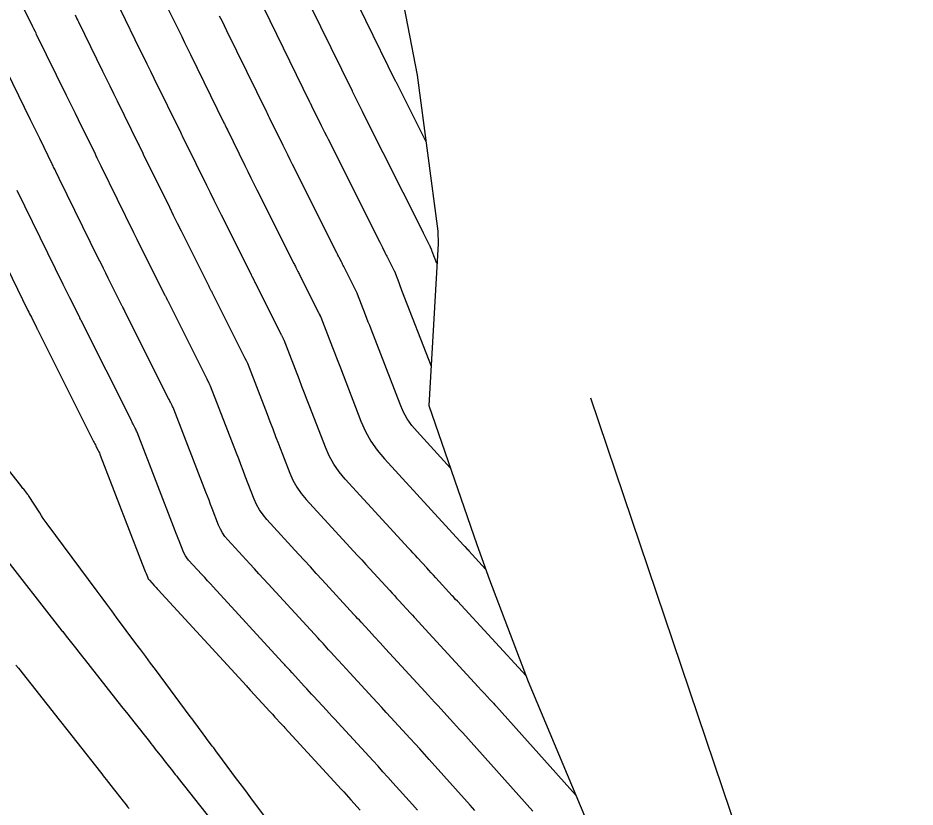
# Model space of a CAD drawing. Extents: x 954385 to 988206, y 1868364 to 1924553.
# Drawn here: x 957267.5 to 957329.6, y 1920740.6 to 1920795.3 of the extents above; entities that cross this region are included whole.
import ezdxf

# ---------------------------------------------------------------- set-up
doc = ezdxf.new("R2010")
doc.units = 0
for name, color, linetype in [('24', 7, 'Continuous'), ('26', 7, 'Continuous'), ('6', 7, 'Continuous'), ('7', 7, 'Continuous'), ('Default', 7, 'Continuous')]:
    doc.layers.add(name, color=color, linetype=linetype)

msp = doc.modelspace()

# ---------------------------------------------------------------- linework, layer by layer
at = {"layer": '24'}
msp.add_lwpolyline([(957293.117, 1920801.711), (957295.139, 1920791.285), (957296.569, 1920780.485), (957296.582, 1920779.593), (957295.941, 1920768.405), (957299.277, 1920758.765), (957300.135, 1920756.302), (957302.827, 1920749.254), (957306.718, 1920739.95), (957308.378, 1920735.888), (957311.281, 1920731.062), (957316.893, 1920722.826), (957319.978, 1920717.556), (957321.877, 1920714.2), (957326.371, 1920705.265)], dxfattribs=at)
at = {"layer": '26'}
msp.add_lwpolyline([(957307.131, 1920768.928), (957319.691, 1920731.801), (957315.184, 1920735.761), (957319.691, 1920731.801), (957320.867, 1920737.684)], dxfattribs=at)
at = {"layer": '6'}
for points in [[(957277.472, 1920796.729), (957278.62, 1920794.382), (957278.824, 1920793.967), (957279.027, 1920793.552), (957279.23, 1920793.137), (957279.433, 1920792.722), (957281.747, 1920788), (957281.788, 1920787.916), (957281.829, 1920787.832), (957281.932, 1920787.623), (957281.993, 1920787.498), (957283.2, 1920785.037), (957283.408, 1920784.613), (957283.618, 1920784.19), (957283.828, 1920783.767), (957284.039, 1920783.345), (957286.598, 1920778.236), (957286.633, 1920778.167), (957286.668, 1920778.098), (957286.702, 1920778.029), (957286.737, 1920777.961), (957286.877, 1920777.685), (957286.911, 1920777.616), (957286.946, 1920777.547), (957286.981, 1920777.478), (957287.016, 1920777.409), (957288.302, 1920774.842), (957288.33, 1920774.788), (957288.357, 1920774.733), (957288.413, 1920774.623), (957288.426, 1920774.596), (957288.439, 1920774.568), (957288.451, 1920774.54), (957288.462, 1920774.511), (957289.268, 1920772.426), (957289.406, 1920772.069), (957289.544, 1920771.712), (957289.682, 1920771.355), (957289.82, 1920770.998), (957291.242, 1920767.315), (957291.555, 1920766.602), (957291.931, 1920765.926), (957292.369, 1920765.29), (957292.869, 1920764.692), (957298.351, 1920758.715), (957298.443, 1920758.615), (957298.596, 1920758.448), (957298.657, 1920758.381), (957298.719, 1920758.314), (957299.871, 1920757.06)], [(957295.151, 1920740.354), (957294.81, 1920740.734), (957293.448, 1920742.252), (957293.107, 1920742.631), (957292.765, 1920743.009), (957292.422, 1920743.386), (957292.078, 1920743.762), (957289.641, 1920746.413), (957289.443, 1920746.629), (957289.245, 1920746.845), (957289.047, 1920747.061), (957288.849, 1920747.276), (957287.984, 1920748.218), (957287.822, 1920748.394), (957287.66, 1920748.571), (957287.498, 1920748.747), (957287.336, 1920748.923), (957286.478, 1920749.857), (957286.306, 1920750.045), (957286.019, 1920750.357), (957285.962, 1920750.419), (957285.905, 1920750.482), (957285.847, 1920750.544), (957285.79, 1920750.607), (957281.012, 1920755.821), (957280.816, 1920756.035), (957280.619, 1920756.249), (957280.423, 1920756.464), (957280.227, 1920756.678), (957279.301, 1920757.687), (957279.182, 1920757.829), (957279.078, 1920757.98), (957278.989, 1920758.141), (957278.914, 1920758.31), (957278.645, 1920759.008), (957278.578, 1920759.182), (957278.511, 1920759.356), (957278.443, 1920759.53), (957278.376, 1920759.705), (957275.732, 1920766.544), (957275.702, 1920766.617), (957275.671, 1920766.689), (957275.639, 1920766.761), (957275.604, 1920766.831), (957275.462, 1920767.113), (957275.426, 1920767.183), (957275.391, 1920767.253), (957275.356, 1920767.324), (957275.32, 1920767.394), (957271.86, 1920774.298), (957271.839, 1920774.339), (957271.818, 1920774.38), (957271.776, 1920774.463), (957271.756, 1920774.504), (957271.735, 1920774.545), (957271.072, 1920775.869), (957270.958, 1920776.097), (957270.845, 1920776.325), (957270.732, 1920776.553), (957270.619, 1920776.781), (957267.422, 1920783.3)], [(957266.173, 1920758.329), (957270.528, 1920752.789), (957270.578, 1920752.725), (957270.628, 1920752.662), (957270.829, 1920752.407), (957271.551, 1920751.491), (957271.679, 1920751.328), (957271.808, 1920751.164), (957271.937, 1920751.001), (957272.065, 1920750.837), (957274.659, 1920747.543), (957275.085, 1920747.001), (957275.512, 1920746.46), (957276.586, 1920745.096), (957276.688, 1920744.966), (957276.79, 1920744.836), (957276.892, 1920744.707), (957276.995, 1920744.577), (957277.415, 1920744.042), (957277.511, 1920743.92), (957277.608, 1920743.798), (957277.704, 1920743.675), (957277.8, 1920743.553), (957278.186, 1920743.064), (957278.282, 1920742.941), (957278.379, 1920742.819), (957278.475, 1920742.697), (957278.572, 1920742.574), (957282.418, 1920737.702)]]:
    msp.add_lwpolyline(points, dxfattribs=at)
at = {"layer": '7'}
for points in [[(957289.497, 1920799.333), (957293.622, 1920790.913), (957293.65, 1920790.856), (957293.787, 1920790.577), (957293.81, 1920790.529), (957293.834, 1920790.481), (957293.858, 1920790.433), (957293.882, 1920790.386), (957295.753, 1920786.651)], [(957296.505, 1920778.245), (957296.181, 1920779.084), (957296.149, 1920779.168), (957296.101, 1920779.292), (957296.098, 1920779.298), (957296.091, 1920779.311), (957296.031, 1920779.431), (957296.011, 1920779.472), (957295.99, 1920779.513), (957295.714, 1920780.059), (957295.664, 1920780.157), (957295.615, 1920780.255), (957295.566, 1920780.353), (957295.516, 1920780.451), (957291.421, 1920788.625), (957291.35, 1920788.767), (957291.28, 1920788.908), (957291.21, 1920789.05), (957291.14, 1920789.192), (957290.729, 1920790.03), (957290.66, 1920790.171), (957290.653, 1920790.185), (957286.981, 1920797.68)], [(957303.148, 1920740.285), (957298.294, 1920745.696), (957298.079, 1920745.935), (957297.863, 1920746.173), (957297.647, 1920746.41), (957297.43, 1920746.647), (957296.562, 1920747.593), (957296.344, 1920747.829), (957296.127, 1920748.066), (957295.91, 1920748.302), (957295.693, 1920748.538), (957292.952, 1920751.523), (957292.76, 1920751.731), (957292.568, 1920751.94), (957292.185, 1920752.357), (957291.994, 1920752.566), (957291.802, 1920752.774), (957291.253, 1920753.372), (957291.129, 1920753.507), (957291.006, 1920753.641), (957290.882, 1920753.776), (957290.759, 1920753.911), (957288.554, 1920756.317), (957288.145, 1920756.763), (957287.736, 1920757.209), (957287.328, 1920757.655), (957286.919, 1920758.101), (957284.728, 1920760.489), (957284.457, 1920760.813), (957284.219, 1920761.159), (957284.015, 1920761.525), (957283.845, 1920761.912), (957283.231, 1920763.503), (957283.078, 1920763.901), (957282.924, 1920764.299), (957282.77, 1920764.696), (957282.617, 1920765.094), (957280.824, 1920769.731), (957280.802, 1920769.786), (957280.778, 1920769.841), (957280.754, 1920769.895), (957280.727, 1920769.948), (957280.62, 1920770.161), (957280.593, 1920770.214), (957280.566, 1920770.267), (957280.54, 1920770.32), (957280.513, 1920770.373), (957277.922, 1920775.542), (957277.902, 1920775.582), (957277.882, 1920775.622), (957277.862, 1920775.662), (957277.841, 1920775.702), (957277.761, 1920775.862), (957277.74, 1920775.902), (957277.72, 1920775.942), (957277.7, 1920775.982), (957277.68, 1920776.022), (957276.394, 1920778.588), (957276.174, 1920779.029), (957275.954, 1920779.471), (957275.736, 1920779.913), (957275.518, 1920780.356), (957273.251, 1920784.979), (957273.182, 1920785.118), (957273.114, 1920785.258), (957272.977, 1920785.536), (957272.943, 1920785.606), (957272.909, 1920785.675), (957272.875, 1920785.745), (957272.841, 1920785.815), (957271.669, 1920788.207), (957271.462, 1920788.63), (957271.255, 1920789.052), (957271.048, 1920789.474), (957270.842, 1920789.896), (957268.776, 1920794.116), (957268.733, 1920794.204), (957268.69, 1920794.292), (957268.582, 1920794.513), (957268.517, 1920794.645), (957267.502, 1920796.721)], [(957284.465, 1920796.027), (957287.685, 1920789.456), (957287.73, 1920789.363), (957287.81, 1920789.2), (957287.822, 1920789.177), (957288.493, 1920787.807), (957288.609, 1920787.571), (957288.726, 1920787.336), (957288.843, 1920787.1), (957288.96, 1920786.865), (957292.544, 1920779.713), (957292.588, 1920779.625), (957292.632, 1920779.536), (957292.677, 1920779.448), (957292.722, 1920779.36), (957292.9, 1920779.007), (957292.945, 1920778.918), (957292.989, 1920778.83), (957293.034, 1920778.742), (957293.078, 1920778.653), (957293.495, 1920777.822), (957293.515, 1920777.781), (957293.536, 1920777.74), (957293.541, 1920777.73), (957293.546, 1920777.719), (957293.55, 1920777.709), (957293.555, 1920777.698), (957293.855, 1920776.921), (957293.907, 1920776.788), (957293.958, 1920776.655), (957294.01, 1920776.522), (957294.061, 1920776.388), (957296.096, 1920771.115)], [(957271.44, 1920795.467), (957271.57, 1920795.2), (957271.622, 1920795.094), (957271.675, 1920794.987), (957273.34, 1920791.584), (957273.593, 1920791.068), (957273.846, 1920790.552), (957274.099, 1920790.035), (957274.351, 1920789.519), (957275.81, 1920786.543), (957275.869, 1920786.422), (957275.928, 1920786.302), (957276.076, 1920786), (957276.135, 1920785.879), (957276.165, 1920785.819), (957277.967, 1920782.143), (957278.238, 1920781.594), (957278.509, 1920781.044), (957278.782, 1920780.496), (957279.056, 1920779.947), (957280.653, 1920776.76), (957280.678, 1920776.71), (957280.703, 1920776.661), (957280.728, 1920776.611), (957280.753, 1920776.561), (957280.853, 1920776.363), (957280.878, 1920776.313), (957280.903, 1920776.264), (957280.928, 1920776.214), (957280.953, 1920776.165), (957283.109, 1920771.863), (957283.132, 1920771.818), (957283.154, 1920771.774), (957283.177, 1920771.729), (957283.199, 1920771.685), (957283.289, 1920771.507), (957283.311, 1920771.462), (957283.332, 1920771.416), (957283.352, 1920771.371), (957283.37, 1920771.324), (957284.737, 1920767.788), (957284.934, 1920767.279), (957285.131, 1920766.77), (957285.328, 1920766.26), (957285.524, 1920765.751), (957286.311, 1920763.713), (957286.529, 1920763.217), (957286.79, 1920762.748), (957287.094, 1920762.305), (957287.442, 1920761.89), (957290.73, 1920758.305), (957291.012, 1920757.997), (957291.295, 1920757.689), (957291.578, 1920757.38), (957291.86, 1920757.072), (957293.243, 1920755.563), (957293.4, 1920755.392), (957293.556, 1920755.221), (957293.713, 1920755.051), (957293.869, 1920754.88), (957294.683, 1920753.994), (957294.809, 1920753.858), (957294.934, 1920753.721), (957295.247, 1920753.38), (957295.435, 1920753.175), (957299.357, 1920748.906), (957299.568, 1920748.676), (957299.78, 1920748.446), (957300.202, 1920747.986), (957300.308, 1920747.871), (957300.413, 1920747.755), (957300.518, 1920747.64), (957300.622, 1920747.524), (957306.108, 1920741.408)], [(957302.676, 1920749.649), (957297.919, 1920754.828), (957297.801, 1920754.957), (957297.624, 1920755.15), (957297.565, 1920755.214), (957296.42, 1920756.46), (957296.264, 1920756.63), (957296.107, 1920756.801), (957295.95, 1920756.972), (957295.793, 1920757.143), (957295.167, 1920757.827), (957295.01, 1920757.998), (957294.854, 1920758.169), (957294.697, 1920758.339), (957294.54, 1920758.51), (957290.156, 1920763.291), (957289.732, 1920763.798), (957289.361, 1920764.337), (957289.042, 1920764.909), (957288.776, 1920765.514), (957287.7, 1920768.303), (957287.519, 1920768.772), (957287.338, 1920769.241), (957287.156, 1920769.71), (957286.975, 1920770.179), (957285.916, 1920772.918), (957285.901, 1920772.955), (957285.885, 1920772.992), (957285.869, 1920773.029), (957285.851, 1920773.065), (957285.778, 1920773.209), (957285.76, 1920773.245), (957285.742, 1920773.281), (957285.724, 1920773.317), (957285.706, 1920773.353), (957283.984, 1920776.787), (957283.955, 1920776.846), (957283.925, 1920776.905), (957283.895, 1920776.965), (957283.865, 1920777.024), (957283.745, 1920777.261), (957283.715, 1920777.32), (957283.685, 1920777.38), (957283.655, 1920777.439), (957283.626, 1920777.498), (957281.578, 1920781.584), (957281.32, 1920782.101), (957281.064, 1920782.617), (957280.808, 1920783.134), (957280.553, 1920783.652), (957279.079, 1920786.658), (957279.004, 1920786.812), (957278.879, 1920787.067), (957278.828, 1920787.169), (957278.778, 1920787.271), (957276.918, 1920791.069), (957276.677, 1920791.56), (957276.436, 1920792.052), (957276.196, 1920792.543), (957275.955, 1920793.035), (957274.573, 1920795.858)], [(957297.443, 1920764.065), (957295.13, 1920766.586), (957294.767, 1920767.021), (957294.449, 1920767.483), (957294.176, 1920767.973), (957293.948, 1920768.491), (957291.941, 1920773.693), (957291.846, 1920773.938), (957291.751, 1920774.183), (957291.657, 1920774.429), (957291.562, 1920774.674), (957291.009, 1920776.105), (957291.001, 1920776.124), (957290.992, 1920776.144), (957290.984, 1920776.163), (957290.974, 1920776.182), (957290.927, 1920776.276), (957290.908, 1920776.313), (957290.899, 1920776.332), (957290.047, 1920778.031), (957290.007, 1920778.11), (957289.968, 1920778.189), (957289.928, 1920778.267), (957289.888, 1920778.346), (957289.729, 1920778.66), (957289.69, 1920778.739), (957289.65, 1920778.817), (957289.61, 1920778.896), (957289.571, 1920778.975), (957286.5, 1920785.105), (957286.335, 1920785.434), (957286.172, 1920785.763), (957286.009, 1920786.092), (957285.847, 1920786.422), (957284.907, 1920788.337), (957284.844, 1920788.468), (957284.764, 1920788.63), (957284.716, 1920788.728), (957281.949, 1920794.375), (957281.783, 1920794.713), (957281.617, 1920795.052), (957281.452, 1920795.391)], [(957299.141, 1920740.329), (957298.815, 1920740.692), (957295.965, 1920743.869), (957295.64, 1920744.23), (957295.314, 1920744.591), (957294.987, 1920744.95), (957294.659, 1920745.308), (957293.305, 1920746.781), (957292.996, 1920747.118), (957292.686, 1920747.455), (957292.376, 1920747.792), (957292.067, 1920748.129), (957290.468, 1920749.87), (957290.21, 1920750.151), (957289.952, 1920750.432), (957289.359, 1920751.077), (957289.179, 1920751.274), (957288.998, 1920751.471), (957288.636, 1920751.865), (957288.546, 1920751.963), (957288.455, 1920752.062), (957288.365, 1920752.16), (957288.275, 1920752.259), (957284.822, 1920756.026), (957284.5, 1920756.378), (957284.178, 1920756.729), (957283.856, 1920757.081), (957283.534, 1920757.432), (957282.015, 1920759.088), (957281.82, 1920759.321), (957281.649, 1920759.569), (957281.502, 1920759.833), (957281.38, 1920760.111), (957280.938, 1920761.255), (957280.828, 1920761.541), (957280.717, 1920761.827), (957280.607, 1920762.113), (957280.496, 1920762.399), (957278.278, 1920768.137), (957278.252, 1920768.202), (957278.225, 1920768.265), (957278.196, 1920768.328), (957278.166, 1920768.39), (957278.041, 1920768.637), (957278.01, 1920768.698), (957277.979, 1920768.76), (957277.948, 1920768.822), (957277.917, 1920768.884), (957274.891, 1920774.92), (957274.876, 1920774.95), (957274.86, 1920774.981), (957274.845, 1920775.011), (957274.83, 1920775.041), (957274.768, 1920775.162), (957274.753, 1920775.193), (957274.738, 1920775.223), (957274.723, 1920775.253), (957274.707, 1920775.283), (957273.733, 1920777.229), (957273.566, 1920777.563), (957273.399, 1920777.898), (957273.234, 1920778.233), (957273.069, 1920778.568), (957270.337, 1920784.14), (957270.259, 1920784.297), (957270.182, 1920784.455), (957270.027, 1920784.771), (957269.988, 1920784.85), (957269.95, 1920784.929), (957269.911, 1920785.007), (957269.872, 1920785.086), (957268.986, 1920786.896), (957268.825, 1920787.224), (957268.664, 1920787.551), (957268.504, 1920787.879), (957268.343, 1920788.207), (957265.878, 1920793.245)], [(957264.508, 1920782.461), (957268.17, 1920774.994), (957268.23, 1920774.872), (957268.29, 1920774.751), (957268.35, 1920774.63), (957268.41, 1920774.51), (957268.762, 1920773.807), (957268.784, 1920773.763), (957268.817, 1920773.698), (957268.828, 1920773.676), (957272.724, 1920765.904), (957272.764, 1920765.825), (957272.803, 1920765.746), (957272.843, 1920765.667), (957272.883, 1920765.589), (957273.042, 1920765.273), (957273.081, 1920765.194), (957273.118, 1920765.113), (957273.153, 1920765.032), (957273.186, 1920764.95), (957276.255, 1920757.01), (957276.304, 1920756.885), (957276.352, 1920756.76), (957276.449, 1920756.51), (957276.475, 1920756.449), (957276.508, 1920756.391), (957276.545, 1920756.337), (957276.588, 1920756.286), (957276.92, 1920755.923), (957276.99, 1920755.847), (957277.061, 1920755.77), (957277.131, 1920755.693), (957277.202, 1920755.616), (957283.306, 1920748.955), (957283.354, 1920748.902), (957283.403, 1920748.849), (957283.573, 1920748.664), (957283.597, 1920748.637), (957284.936, 1920747.179), (957285.11, 1920746.99), (957285.283, 1920746.801), (957285.717, 1920746.329), (957285.89, 1920746.14), (957285.977, 1920746.046), (957289.89, 1920741.786), (957290.054, 1920741.607), (957290.218, 1920741.428), (957290.381, 1920741.248), (957290.543, 1920741.067), (957291.191, 1920740.345)], [(957284.97, 1920739.38), (957283.62, 1920741.193), (957283.372, 1920741.526), (957283.123, 1920741.86), (957282.875, 1920742.193), (957282.627, 1920742.527), (957281.33, 1920744.268), (957281.233, 1920744.398), (957281.136, 1920744.528), (957281.04, 1920744.658), (957280.943, 1920744.788), (957280.551, 1920745.316), (957280.457, 1920745.443), (957280.362, 1920745.57), (957280.268, 1920745.696), (957280.174, 1920745.823), (957279.798, 1920746.329), (957279.704, 1920746.456), (957279.609, 1920746.582), (957279.515, 1920746.709), (957279.421, 1920746.835), (957277.002, 1920750.092), (957276.665, 1920750.544), (957276.329, 1920750.997), (957275.993, 1920751.449), (957275.656, 1920751.902), (957274.311, 1920753.712), (957273.975, 1920754.165), (957273.639, 1920754.617), (957273.303, 1920755.07), (957272.967, 1920755.523), (957269.502, 1920760.195), (957269.367, 1920760.38), (957269.236, 1920760.568), (957269.109, 1920760.757), (957268.985, 1920760.95), (957268.268, 1920762.088), (957268.261, 1920762.099), (957268.253, 1920762.111), (957268.245, 1920762.122), (957268.236, 1920762.133), (957268.194, 1920762.187), (957268.168, 1920762.219), (957267.879, 1920762.59), (957267.828, 1920762.655), (957267.777, 1920762.721), (957267.726, 1920762.786), (957267.675, 1920762.851), (957265.864, 1920765.141)], [(957267.342, 1920750.409), (957267.508, 1920750.197), (957270.339, 1920746.603), (957270.949, 1920745.828), (957271.559, 1920745.054), (957273.193, 1920742.979), (957273.291, 1920742.855), (957273.389, 1920742.73), (957273.487, 1920742.606), (957273.585, 1920742.481), (957274.076, 1920741.859), (957274.272, 1920741.61), (957274.778, 1920740.967), (957274.878, 1920740.839), (957274.979, 1920740.711), (957275.08, 1920740.584), (957275.18, 1920740.456)]]:
    msp.add_lwpolyline(points, dxfattribs=at)
at = {"layer": 'Default'}
msp.add_arc((966995.782, 1926764.927), 11459.156, 211.4606918, 214.0750737, dxfattribs=at)

doc.saveas('drawing.dxf')
